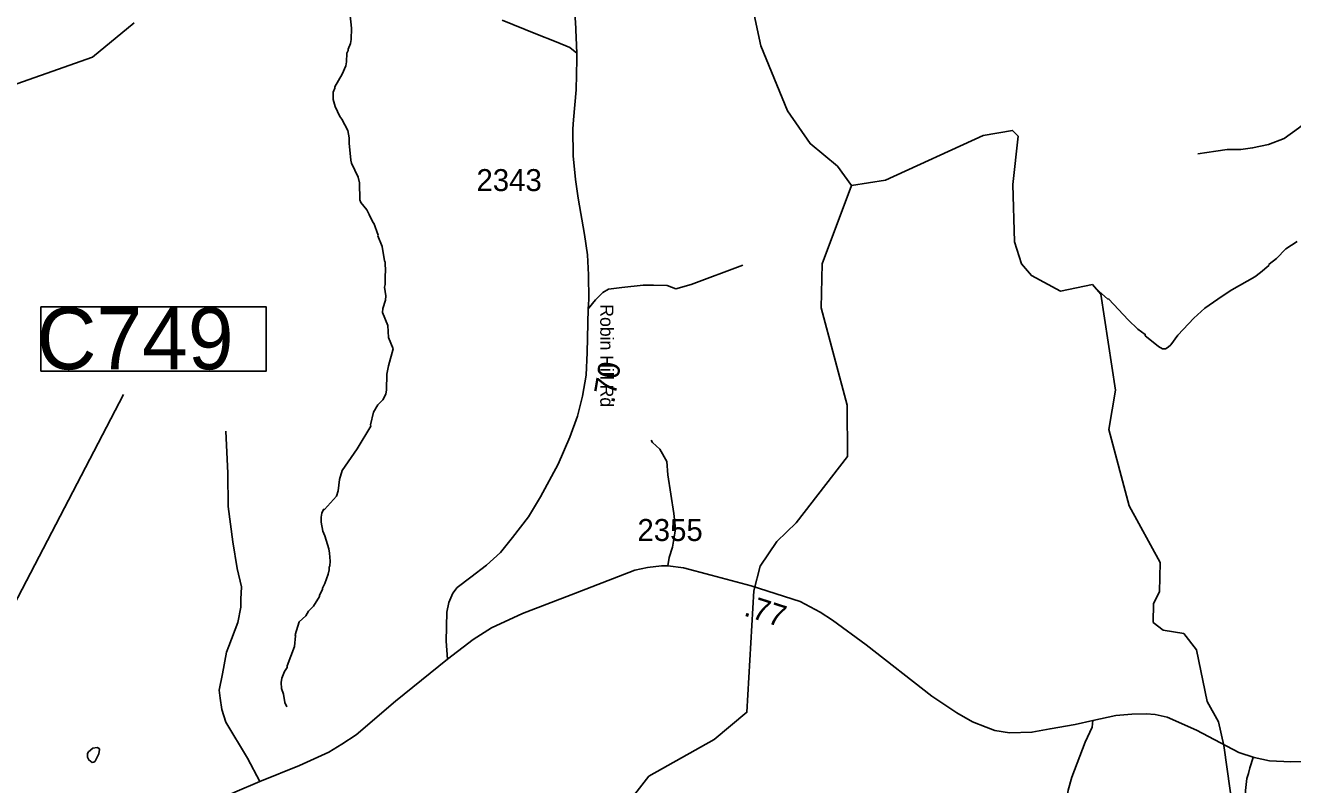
# Model space of a CAD drawing. Extents: x 1248089 to 1457196, y 820910 to 988753.
# Drawn here: x 1394126 to 1401339, y 880387 to 884707 of the extents above; entities that cross this region are included whole.
import ezdxf

# ---------------------------------------------------------------- set-up
doc = ezdxf.new("R2010")
doc.units = 0
for name, color, linetype in [('Exist Hydrographic Creek Single Shore', 7, 'Continuous'), ('Exist Hydrographic Misc Water Feature', 7, 'Continuous'), ('Exist Road Non-System Type 51', 7, 'Continuous'), ('Exist Road Secondary Type 10 Attributed', 7, 'Continuous'), ('Exist Road Secondary Type 51 Attributed', 7, 'Continuous'), ('Exist Road Secondary Type 51 Label', 7, 'Continuous'), ('Prop GRAU CAT1 Cell', 7, 'Continuous'), ('Prop Guardrail Anchor Unit CELL', 7, 'Continuous'), ('Prop Lane Lines', 7, 'Continuous')]:
    doc.layers.add(name, color=color, linetype=linetype)

msp = doc.modelspace()

# ---------------------------------------------------------------- linework, layer by layer
at = {"layer": 'Exist Hydrographic Creek Single Shore'}
for points in [[(1398829, 883796.5), (1398748, 883906.4), (1398592.1, 884034.4), (1398463, 884220.9), (1398312, 884591.5), (1398274, 884766.3), (1398281, 885123.9), (1398193, 885270.2), (1397807, 885560.3), (1397580, 885883.3), (1397556.1, 885949.5)], [(1393696.2, 881780.9), (1393794, 881859.2), (1393899, 882073.7), (1393925.9, 882181.5), (1393925.9, 882565.6), (1393896.9, 882799.3), (1393778.9, 883126.7), (1393800.9, 883392.2), (1393722.9, 883636.6), (1393697.9, 883653.6), (1393556.9, 884073.3), (1393559, 884165.2), (1393617.9, 884213.3), (1394508, 884526.9), (1394745.9, 884722.4)], [(1401035.1, 879989.9), (1400947.1, 880608.8), (1400917.1, 880744.1), (1400853.1, 880860.3), (1400792.1, 881153.6), (1400719.1, 881247), (1400603.1, 881265.9), (1400545.1, 881309.7), (1400547, 881417.9), (1400582.1, 881482.9), (1400586.1, 881650.2), (1400409, 881972.3), (1400293.1, 882407.9), (1400331.1, 882630.4), (1400248.1, 883178.3), (1400199.1, 883231.8), (1400017.1, 883194.8), (1399852, 883283.5), (1399795, 883350.2), (1399756.1, 883475.8), (1399746.1, 883801), (1399777.1, 884076.1), (1399744.1, 884109.6), (1399577, 884080.2), (1399021, 883825.4), (1398829, 883796.5)]]:
    msp.add_lwpolyline(points, dxfattribs=at)
at = {"layer": 'Exist Hydrographic Misc Water Feature'}
for points in [[(1396082.4, 883631.5), (1396069.7, 883658.1), (1396034.6, 883698.9), (1396028.9, 883715), (1396027.1, 883811), (1396019.7, 883843.1), (1395981.5, 883923.9), (1395977.9, 883940), (1395967.9, 884036.1), (1395968.7, 884068.1), (1395961.5, 884108.3), (1395926.9, 884173), (1395915.2, 884189.2), (1395888.5, 884245.8), (1395877.4, 884286), (1395878.3, 884327.9), (1395886.7, 884349.7), (1395886.9, 884357.7), (1395928.5, 884428.8), (1395949.5, 884476.2), (1395954, 884500.1), (1395955.1, 884548.1), (1395963.4, 884563.9), (1395963.6, 884571.9), (1395976.2, 884603.6), (1395980.9, 884627.5), (1395982.2, 884691.4), (1395972.1, 884779.6)], [(1397391.5, 879294.8), (1397382.1, 879580.9), (1397415, 879964.3), (1397521, 880237.9), (1397675, 880435.1), (1398046, 880644.3), (1398233, 880798.1), (1398273, 881490), (1398309, 881630.5), (1398403, 881769.7), (1398514.1, 881875.8), (1398805, 882254), (1398803.1, 882546.2), (1398656.1, 883100.8), (1398661.1, 883350.1), (1398829, 883796.5)], [(1395614.2, 880830), (1395602.7, 880854.2), (1395595.8, 880902.3), (1395584.5, 880934.6), (1395581.2, 880968.6), (1395585.7, 880992.5), (1395600.6, 881030.1), (1395615, 881053.8), (1395615.2, 881061.8), (1395657.7, 881172.8), (1395662.9, 881232.6), (1395661.1, 881239.1), (1395684.7, 881312.1), (1395721.5, 881347.3), (1395738.1, 881372.9), (1395766.7, 881402.2), (1395799.9, 881457.5), (1395800, 881465.5), (1395816.7, 881497), (1395816.9, 881505), (1395829.4, 881530.8), (1395848.6, 881584.3), (1395855.2, 881608.2), (1395855.5, 881624.2), (1395859.7, 881632.1), (1395860, 881657.7), (1395857.2, 881704.7), (1395852.7, 881728.9), (1395830.1, 881802.9), (1395819.3, 881828.5), (1395810.3, 881879.4), (1395809.6, 881908.6), (1395813.9, 881931.3), (1395822.7, 881952.7), (1395828.6, 881952.6), (1395896.3, 882028.9), (1395906.9, 882058.7), (1395914.3, 882122.6), (1395929.5, 882174.1), (1396014.2, 882296.7), (1396092.9, 882426.4), (1396091.2, 882434.4), (1396106.7, 882506), (1396131.6, 882547.4), (1396160.3, 882576.8), (1396176.9, 882608.4), (1396181.5, 882632.3), (1396183.4, 882722.2), (1396192.5, 882770), (1396218.9, 882867.3), (1396192, 882931.9), (1396189.4, 882999.9), (1396159, 883072.6), (1396159.6, 883096.5), (1396176.6, 883144.1), (1396177.1, 883168.1), (1396170.2, 883218.1), (1396174.5, 883232.1), (1396173.7, 883288.1), (1396176.1, 883304), (1396173.3, 883360), (1396169.4, 883368.1), (1396155.9, 883449.2), (1396132.5, 883508.8), (1396133.5, 883514.1), (1396110, 883581.3), (1396105.1, 883583.8), (1396082.4, 883631.5)], [(1401365.8, 883476.7), (1401301.3, 883434.8), (1401247.2, 883380), (1401205.5, 883349), (1401203.3, 883341.1), (1401156.4, 883300.1), (1401123.9, 883276.8), (1400992.2, 883201.7), (1400937.5, 883167), (1400840, 883097.2), (1400776, 883040.5), (1400686.6, 882944.7), (1400645.5, 882889.7), (1400631.1, 882875.9), (1400614.9, 882866.3), (1400598.9, 882866.7), (1400575.3, 882879.2), (1400516.2, 882926.5), (1400500.5, 882940.8), (1400500.7, 882948.8), (1400457.3, 882977.7), (1400402.5, 883030.9), (1400293.1, 883149.2), (1400285.1, 883151.4), (1400221.1, 883207.7)], [(1394505.3, 880513.2), (1394515.2, 880514.4), (1394523.3, 880520.2), (1394544.3, 880561.7), (1394546.8, 880585.7), (1394545, 880591.7), (1394535, 880597.9), (1394509, 880594.5), (1394484.5, 880573.1), (1394480.3, 880563.1), (1394479.9, 880543.1), (1394487.6, 880527), (1394505.3, 880513.2)]]:
    msp.add_lwpolyline(points, dxfattribs=at)
at = {"layer": 'Exist Road Non-System Type 51'}
for points in [[(1397265.5, 884548.4), (1397257.3, 884727.6), (1397230.5, 884985.2), (1397209.9, 885129.4), (1397203.8, 885195.4), (1397201.7, 885264.5), (1397181.1, 885309.8), (1397156.4, 885379.9), (1397160.5, 885425.2), (1397174.9, 885474.7), (1397224.4, 885548.9), (1397277.9, 885612.7), (1397343.8, 885680.7), (1397364.4, 885701.3), (1397409.7, 885703.4), (1397465.3, 885686.9), (1397490, 885662.2), (1397496.1, 885631.3)], [(1396839.8, 884737.1), (1397031.3, 884658.8), (1397146.6, 884613.5), (1397224.9, 884580.5), (1397265.5, 884548.4)], [(1397264.5, 884515.6), (1397265.5, 884548.4)], [(1400799.2, 883975.3), (1400901.7, 883991.6), (1400966.9, 884000.9), (1401043.9, 884000.9), (1401111.4, 884010.2), (1401202.3, 884028.9), (1401290.9, 884063.9), (1401372.4, 884122.2), (1401547.2, 884259.8), (1401769.9, 884469.3), (1401888.7, 884525.3), (1402042.5, 884595.2)], [(1397329.1, 883093.3), (1397371.1, 883144.7), (1397413.1, 883186.7), (1397445.7, 883205.4), (1397520.3, 883214.7), (1397641.4, 883228.7), (1397702, 883228.7), (1397778.9, 883226.3), (1397827.9, 883207.7), (1397916.4, 883233.3), (1398210.1, 883342.9)], [(1395280.7, 881969.3), (1395278.4, 882158.2), (1395266.9, 882397.1)], [(1397783.2, 881632), (1397790.6, 881679.8), (1397809.3, 881738.1), (1397823.2, 881817.4), (1397825.6, 881843.1), (1397816.3, 881929.4), (1397783.6, 882148.6), (1397776.6, 882225.5), (1397737, 882295.5), (1397695.1, 882334.2), (1397688.5, 882347.4)], [(1395229.6, 880923.5), (1395248.2, 881016.8), (1395271.5, 881140.4), (1395283.2, 881175.4), (1395334.4, 881308.3), (1395352.9, 881395.6), (1395352.9, 881442.2), (1395355.3, 881512.2), (1395332, 881617.1), (1395306.3, 881768.7), (1395280.7, 881969.3)], [(1395460.2, 880403.6), (1395390.4, 880536.4), (1395266.9, 880741.6), (1395243.6, 880813.9), (1395234.2, 880879.2), (1395229.6, 880923.5)], [(1401140.5, 879837.5), (1401141.1, 879839.3), (1401148.1, 879887), (1401153, 879932.9), (1401155.9, 879974.9), (1401156.5, 880008.9), (1401153.1, 880037), (1401145.9, 880075.4), (1401133, 880119.7), (1401108.3, 880186.2), (1401089.5, 880246.6), (1401078.3, 880286.9), (1401071, 880323), (1401071.6, 880353), (1401074.3, 880387), (1401079, 880420.9), (1401087.8, 880450.8), (1401096.4, 880482.6), (1401113.6, 880540.3)]]:
    msp.add_lwpolyline(points, dxfattribs=at)
at = {"layer": 'Exist Road Secondary Type 10 Attributed'}
msp.add_lwpolyline([(1400202.4, 880752.3), (1400197.4, 880713.7), (1400158.4, 880628.8), (1400082.7, 880429.1), (1400062.1, 880355.7), (1400043.8, 880245.5), (1400025.4, 880041.3), (1400011.7, 879788.8), (1400000.3, 879588.2), (1399991.2, 879475.8), (1399998, 879365.6), (1399991.9, 879285.2)], dxfattribs=at)
at = {"layer": 'Exist Road Secondary Type 51 Attributed'}
for points in [[(1396528, 881101.2), (1396521.9, 881203), (1396525.5, 881368.7), (1396536.6, 881422.1), (1396558.7, 881475.5), (1396584.4, 881508.7), (1396661.7, 881567.6), (1396750, 881635.7), (1396831, 881707.6), (1396898.7, 881792.8), (1396988.9, 881910.7), (1397058.8, 882024.9), (1397158.1, 882210.9), (1397224.4, 882363.7), (1397268.4, 882482.7), (1397297.8, 882596.8), (1397318.1, 882716.5), (1397323.6, 882846.6), (1397329.1, 883093.3), (1397332.6, 883147.7), (1397330.8, 883287.7), (1397325.2, 883401.8), (1397308.7, 883517.4), (1397271.9, 883723.7), (1397257.2, 883830.5), (1397244.3, 883964.9), (1397242.5, 884118.8), (1397246.2, 884170.3), (1397260.9, 884339.8), (1397264.5, 884515.6)], [(1400202.4, 880752.3), (1400100.9, 880728.8), (1399958.6, 880704.3), (1399855.5, 880684.6), (1399727.9, 880682.2), (1399643.3, 880694.4), (1399594.7, 880713.5), (1399516.2, 880744.1), (1399427.9, 880795.7), (1399285.6, 880890.2), (1398911.1, 881183), (1398720.9, 881322.9), (1398649.8, 881367.1), (1398535.7, 881428.5), (1398257.9, 881517.8), (1398029.8, 881579.2), (1397872.8, 881620.9), (1397783.2, 881632), (1397746.4, 881632), (1397667.9, 881622.2), (1397594.3, 881606.2), (1397257.4, 881475.3), (1396956.1, 881360.2), (1396779.4, 881279.2), (1396675.2, 881211.7), (1396528, 881101.2)], [(1396528, 881101.2), (1396232.3, 880861.4), (1396007.8, 880669.9), (1395926.8, 880616.5), (1395853.2, 880572.3), (1395686.5, 880495.6), (1395460.2, 880403.6), (1395318.5, 880342.8), (1395180.5, 880283.9), (1394962.1, 880201.5), (1394669.5, 880079.9), (1394570.1, 880052.3), (1394481.8, 880033.9), (1394344.9, 880023), (1394089.2, 880004.5)], [(1403275.4, 880761.3), (1403208.3, 880777.4), (1403094.9, 880793.6), (1402994.8, 880796.5), (1402916.8, 880792.1), (1402766.6, 880770), (1402477, 880716.6), (1402069.5, 880634.7), (1401864.8, 880594.9), (1401689, 880562.5), (1401553.5, 880531.6), (1401441.6, 880518.3), (1401329.7, 880516.8), (1401207.5, 880522.7), (1401120.6, 880541.9), (1401032.8, 880569.6), (1400792.8, 880696.3), (1400625, 880770), (1400555.8, 880786.2), (1400505.7, 880789.2), (1400423.2, 880787.7), (1400333.4, 880780.3), (1400202.4, 880752.3)]]:
    msp.add_lwpolyline(points, dxfattribs=at)
at = {"layer": 'Prop Guardrail Anchor Unit CELL'}
msp.add_line((1393249.4, 879853.7), (1394683.5, 882607.2), dxfattribs=at)
msp.add_lwpolyline([(1394214.2, 883105.2), (1395497, 883105.2), (1395497, 882740.2), (1394214.2, 882740.2)], close=True, dxfattribs=at)

# ---------------------------------------------------------------- texts
at = {"layer": 'Exist Road Secondary Type 51 Label'}
msp.add_text('Robin Hill Rd', height=75, rotation=270.01623, dxfattribs=at).set_placement((1397398, 883119.9))
at = {"layer": 'Prop GRAU CAT1 Cell'}
for s, rotation, p in [('.70', 80.40225, (1397477.4, 882552.2)), ('.77', 342.17978, (1398209.7, 881350.3))]:
    msp.add_text(s, height=125, rotation=rotation, dxfattribs=at).set_placement(p)
at = {"layer": 'Prop Guardrail Anchor Unit CELL'}
msp.add_text('C749', height=350, dxfattribs=at).set_placement((1394192, 882750))
at = {"layer": 'Prop Lane Lines'}
for s, p in [('2343', (1396693.5, 883764.2)), ('2355', (1397609.7, 881773.1))]:
    msp.add_text(s, height=125, dxfattribs=at).set_placement(p)

doc.saveas('drawing.dxf')
